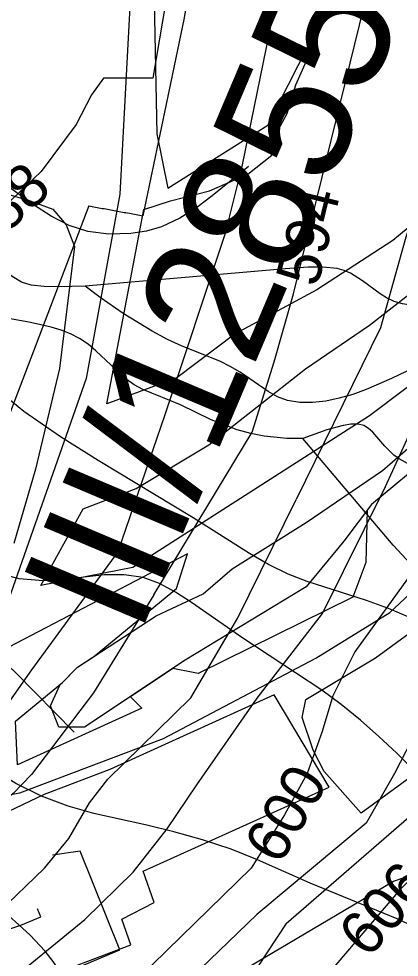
# Model space of a CAD drawing. Extents: x -709584 to -702006, y -1161789 to -1157496.
# Drawn here: x -707022.2 to -706934.9, y -1159791.2 to -1159575.6 of the extents above; entities that cross this region are included whole.
import ezdxf

# ---------------------------------------------------------------- set-up
doc = ezdxf.new("R2010")
doc.units = 0
for name, color, linetype in [('102_obvod PÚ', 7, 'Continuous'), ('110_silnice II. třídy a III. třídy', 7, 'Continuous'), ('111_silnice II. třídy a III. třídy_popis', 7, 'Continuous'), ('120_vrstevnice hlavní', 7, 'Continuous'), ('121_vrstevnice hlavní_popis', 7, 'Continuous'), ('122_vrstevnice základní', 7, 'Continuous'), ('408_BPEJ_linie', 7, 'Continuous'), ('411_akumulovaný odtok', 7, 'Continuous'), ('419_LPIS PB', 7, 'Continuous'), ('735_OP sítí TI', 7, 'Continuous')]:
    doc.layers.add(name, color=color, linetype=linetype)

msp = doc.modelspace()

# ---------------------------------------------------------------- linework, layer by layer
at = {"layer": '102_obvod PÚ'}
msp.add_lwpolyline([(-707026.49, -1159799.82), (-706996.48, -1159788.37), (-706998.55, -1159782.52), (-706991.13, -1159778.66), (-706993.63, -1159771.46), (-706950.95, -1159752.19), (-706963.59, -1159730.93), (-707001.32, -1159748.1), (-707016.41, -1159753.81), (-707037.99, -1159764.1), (-707037.76, -1159760.56), (-707031.72, -1159733.42), (-707037.85, -1159742.84), (-707041.63, -1159762.54), (-707051.54, -1159766.89), (-707085.11, -1159781.61), (-707087.97, -1159772.01), (-707110.79, -1159776.87), (-707121.11, -1159758.88), (-707161.31, -1159782.38), (-707162.89, -1159780.07), (-707165.03, -1159779.04), (-707158.11, -1159795.56)], dxfattribs=at)
at = {"layer": '110_silnice II. třídy a III. třídy'}
msp.add_lwpolyline([(-706991.78, -1159479.49), (-706999.01, -1159615.85), (-707006.72, -1159658.25), (-707024.62, -1159709.14), (-707041.49, -1159737.56), (-707056.44, -1159754.43), (-707079.58, -1159768.89), (-707097.91, -1159784.3), (-707112.85, -1159807.43), (-707121.1, -1159836.07), (-707117.24, -1159856.79), (-707092.17, -1159978.7), (-707074.33, -1160037.97), (-707032.37, -1160169.9), (-707002, -1160241.7), (-706986.57, -1160329.88), (-706984.16, -1160358.65), (-706995.74, -1160401.05), (-707031.42, -1160441.53), (-707063.24, -1160500.31), (-707076.74, -1160529.22), (-707074.81, -1160542.72), (-707043.95, -1160605.36), (-707014.87, -1160672.98)], dxfattribs=at)
at = {"layer": '120_vrstevnice hlavní'}
for points in [[(-706979.97, -1159549.75), (-706984.32, -1159575.71), (-706987.71, -1159591.88), (-706993.73, -1159620.84)], [(-707006.14, -1159618.58), (-707035.92, -1159696.63), (-707045.17, -1159712.1), (-707056.46, -1159729.03), (-707072.37, -1159749.28), (-707099.23, -1159776.91), (-707109.76, -1159787.95)], [(-706899.32, -1159638.99), (-706904.62, -1159651.22), (-706908.92, -1159663.65), (-706916.87, -1159682.02), (-706945.07, -1159721.09), (-706950.08, -1159731.18), (-706952.54, -1159739.35), (-706956.02, -1159749.01)], [(-706956.02, -1159749.01), (-706961.17, -1159758.48), (-706968.86, -1159770.77), (-706994.71, -1159796.08), (-707006.9, -1159806.29), (-707014.84, -1159812.21), (-707019.17, -1159817.65)]]:
    msp.add_lwpolyline(points, dxfattribs=at)
msp.add_open_spline([(-707006.14, -1159618.58), (-706993.73, -1159620.84)], degree=1, dxfattribs=at)
at = {"layer": '122_vrstevnice základní'}
for points in [[(-706984.7, -1159549.38), (-706991.47, -1159589.25), (-707002.75, -1159589.25), (-707005.54, -1159593.06), (-707009.01, -1159599.86), (-707017.11, -1159610.71), (-707032.16, -1159625.03), (-707039.68, -1159635.3), (-707044.74, -1159645.42), (-707052.12, -1159667.7), (-707058.77, -1159683.32), (-707066.58, -1159697.93), (-707075.26, -1159712.25), (-707080.03, -1159722.37), (-707087.55, -1159735.82), (-707094.06, -1159743.64), (-707114.75, -1159772.42), (-707126.03, -1159785.29), (-707131.82, -1159794.69)], [(-706957.97, -1159552.45), (-706961.99, -1159565.22), (-706970.97, -1159609.55), (-706974.88, -1159625.17), (-706988.76, -1159666.83), (-706999.47, -1159698.07), (-707019.32, -1159725.2)], [(-706991.24, -1159707.99), (-706968.63, -1159670.55), (-706963.59, -1159654.39), (-706959.11, -1159638.77), (-706942.92, -1159572.66), (-706937.1, -1159555)], [(-706913.96, -1159557.83), (-706918.52, -1159569.99), (-706924.68, -1159591.9), (-706928.3, -1159610.13), (-706933.36, -1159625.75), (-706939.15, -1159646.58), (-706958.53, -1159686.07)], [(-706960.82, -1159783.52), (-706914.82, -1159743.55), (-706905.88, -1159735.39), (-706888.52, -1159701.16), (-706874.35, -1159669.43), (-706859.16, -1159631.68)], [(-706981.32, -1159751.6), (-706967.44, -1159731.67), (-706952.48, -1159712.24), (-706937.99, -1159683.03), (-706929.75, -1159664.95)], [(-706901.17, -1159677.14), (-706910.8, -1159700.24), (-706935.97, -1159748.99), (-706942.48, -1159760.41), (-706967.57, -1159781.44), (-706984.86, -1159798.1)], [(-707001.78, -1159750.29), (-706982.7, -1159731.65), (-706974.88, -1159718.32), (-706971.98, -1159713.41), (-706958.53, -1159686.07)], [(-706991.24, -1159707.99), (-707005.1, -1159730.5), (-707019.28, -1159749.28), (-707023.48, -1159753.62), (-707035.92, -1159764.32), (-707039.77, -1159767.75), (-707043.66, -1159770.55), (-707049.03, -1159770.81), (-707053.64, -1159776.95), (-707067.94, -1159793.19), (-707074.26, -1159801.48), (-707078.37, -1159808.14), (-707081.64, -1159814.46), (-707084.45, -1159822.37), (-707084.4, -1159830.93), (-707083.9, -1159843.51), (-707083.03, -1159853.41), (-707084.14, -1159861.11), (-707086.92, -1159868.61), (-707095.44, -1159883.48), (-707098.9, -1159891.99), (-707099.86, -1159900.52), (-707099.99, -1159910.08)], [(-707019.32, -1159725.2), (-707028.03, -1159737.55), (-707032.38, -1159741.06), (-707040.55, -1159752.07), (-707049.08, -1159762.11), (-707100.72, -1159810.17)], [(-706997.58, -1159915.33), (-706999.09, -1159902.36), (-706997.88, -1159885.82), (-706996.72, -1159878.88), (-706994.84, -1159871.94), (-706989.05, -1159855.74), (-706964.46, -1159814.08), (-706955.06, -1159799.76), (-706934.23, -1159775.31), (-706900.91, -1159742.16)], [(-707095.72, -1159921.71), (-707084.08, -1159901.44), (-707077.14, -1159891.32), (-707073.67, -1159884.37), (-707068.86, -1159872.43), (-707064.62, -1159868.47), (-707059.55, -1159865.85), (-707057.34, -1159863.2), (-707056.44, -1159858.69), (-707060.32, -1159848.25), (-707062.23, -1159840.35), (-707061.98, -1159834.15), (-707060.36, -1159826.13), (-707057.27, -1159813.49), (-707052.94, -1159803.32), (-707046.47, -1159795.54), (-707041.24, -1159792.76), (-707035.99, -1159788.64), (-707027.01, -1159781.03), (-707016.31, -1159770.79), (-707010.69, -1159763.99), (-707005.98, -1159755.78), (-707001.78, -1159750.29)], [(-707076.71, -1159917.93), (-707064.41, -1159906.51), (-707058.19, -1159898.55), (-707053.56, -1159889.44), (-707049.25, -1159876.81), (-707046.03, -1159861.11), (-707043.56, -1159836.26), (-707041.39, -1159824.24), (-707037.73, -1159813.57), (-707031.9, -1159803.6), (-707023.43, -1159796.01), (-707007.03, -1159782.57), (-706995.99, -1159771.67), (-706988.16, -1159761.72), (-706981.32, -1159751.6)], [(-706960.82, -1159783.52), (-706974.01, -1159803.52), (-706976.03, -1159806.7), (-706983.56, -1159819.14), (-706998.16, -1159849.95), (-707005.4, -1159870.78), (-707009.16, -1159886.4), (-707010.46, -1159894.21), (-707011.04, -1159902.02), (-707010.21, -1159919.6)]]:
    msp.add_lwpolyline(points, dxfattribs=at)
at = {"layer": '408_BPEJ_linie'}
for points in [[(-706991.5, -1159552.5), (-706990.5, -1159602), (-706988, -1159614.5), (-706965, -1159600), (-706946.46, -1159563.37)], [(-706927.4, -1159675.7), (-706941.2, -1159687.2), (-706942.18, -1159688.49), (-706942.5, -1159700.5), (-706945.5, -1159708.5), (-706981, -1159726), (-706986.83, -1159724.89), (-706996.6, -1159731.4), (-706994, -1159734), (-707022.5, -1159747), (-707023, -1159737), (-707012.19, -1159728.09), (-707008.7, -1159724.6), (-707005.07, -1159722.22), (-706986, -1159706.5), (-706983.5, -1159698.5), (-707024.5, -1159720), (-707036, -1159750.5), (-707036.5, -1159756), (-707022, -1159753.5), (-706989, -1159741), (-706954, -1159722.5), (-706937, -1159712)], [(-706937, -1159712), (-706907.5, -1159684.5)]]:
    msp.add_lwpolyline(points, dxfattribs=at)
at = {"layer": '411_akumulovaný odtok'}
for points in [[(-706969.49, -1159609.5), (-706977.82, -1159616.29), (-706981.35, -1159618.94), (-706985.24, -1159621.42), (-706989.44, -1159623.39), (-706992.9, -1159624.4), (-706996.46, -1159624.95), (-707001.52, -1159625.09), (-707006.36, -1159624.49), (-707010.67, -1159623.1), (-707014.81, -1159620.92), (-707018.86, -1159618.33), (-707030.74, -1159609.81)], [(-706932.3, -1159713.21), (-706937.32, -1159711.11), (-706942.39, -1159709.26), (-706956, -1159704.93), (-706960.38, -1159703.21), (-706964.86, -1159700.98), (-706969.22, -1159698.45), (-706982.14, -1159690.27), (-707003.98, -1159677.09), (-707012.66, -1159671.64), (-707021.04, -1159665.81), (-707028.97, -1159659.38), (-707047.99, -1159642), (-707057.42, -1159633.95), (-707062.57, -1159629.92), (-707067.78, -1159626.14), (-707077.2, -1159619.8), (-707081.25, -1159616.87), (-707084.35, -1159614.44), (-707086.33, -1159612.75), (-707086.99, -1159612)], [(-707006.99, -1159637), (-707013.12, -1159637.16), (-707016.4, -1159637.09), (-707019.34, -1159636.78), (-707021.6, -1159636.08), (-707023.72, -1159634.8), (-707025.69, -1159633.16), (-707032.29, -1159626.69), (-707035.23, -1159624.12), (-707037.36, -1159622.73), (-707039.7, -1159621.77), (-707042.19, -1159621.1), (-707046.05, -1159620.35), (-707066.99, -1159617)], [(-706921.99, -1159642), (-706926.05, -1159642.04), (-706929.97, -1159641.8), (-706934.11, -1159641.11), (-706936.01, -1159640.53), (-706937.76, -1159639.72), (-706939.21, -1159638.79), (-706943.25, -1159635.79), (-706946.03, -1159634.05), (-706947.51, -1159633.42), (-706949.07, -1159633), (-706952.36, -1159632.65), (-706955.79, -1159632.68), (-706961.05, -1159633.02), (-707006.99, -1159637)], [(-706928.26, -1159654.24), (-706936.66, -1159658.28), (-706942.41, -1159660.81), (-706945.51, -1159661.9), (-706948.62, -1159662.78), (-706951.71, -1159663.42), (-706954.75, -1159663.77), (-706957.69, -1159663.77), (-706960.48, -1159663.29), (-706962.77, -1159662.43), (-706964.96, -1159661.23), (-706971.38, -1159656.82), (-706973.64, -1159655.45), (-706976.03, -1159654.28), (-706984.72, -1159650.81), (-706988.09, -1159649.26), (-706991.62, -1159647.4), (-706998.23, -1159643.34), (-707003.52, -1159639.65), (-707006.99, -1159637)], [(-706956.99, -1159672), (-706960.66, -1159672.01), (-706965.9, -1159671.46), (-706968.91, -1159670.88), (-706972.07, -1159670.01), (-706978.05, -1159667.72), (-706985.12, -1159664.32), (-706993.74, -1159660.78), (-706995.71, -1159659.72), (-706997.59, -1159658.37), (-707004.51, -1159651.87), (-707006.32, -1159650.35), (-707008.25, -1159649.02), (-707010.31, -1159647.97), (-707012.5, -1159647.13), (-707014.79, -1159646.44), (-707019.55, -1159645.36), (-707034.27, -1159642.7)], [(-706928.84, -1159785.51), (-706935.3, -1159782.4), (-706955.27, -1159774.2), (-706967.37, -1159768.85), (-706973.44, -1159766.44), (-706980.01, -1159764.3), (-706986.62, -1159762.46), (-706992.84, -1159760.86), (-707004.95, -1159758.19), (-707010.91, -1159756.55), (-707016.99, -1159754.21), (-707022.88, -1159751.28), (-707028.55, -1159747.85), (-707033.96, -1159743.94), (-707039.05, -1159739.59), (-707042.54, -1159736.12), (-707058.94, -1159718.36), (-707069.18, -1159707.87), (-707095.88, -1159681.78), (-707121.99, -1159657)], [(-706932.27, -1159678.16), (-706934.9, -1159676.72), (-706936.09, -1159675.86), (-706938.16, -1159673.81), (-706940.93, -1159670.58), (-706941.89, -1159669.7), (-706942.95, -1159669.05), (-706944.31, -1159668.74), (-706945.94, -1159668.76), (-706947.75, -1159669.02), (-706951.48, -1159670.01), (-706956.99, -1159672)], [(-706879.49, -1159734.5), (-706893.43, -1159720.27), (-706897.83, -1159716.33), (-706900.94, -1159714.07), (-706902.59, -1159713.12), (-706906.09, -1159711.71), (-706909.79, -1159710.66), (-706919.24, -1159708.44), (-706922.89, -1159707.33), (-706926.29, -1159705.8), (-706929.39, -1159703.6), (-706932.22, -1159700.94), (-706936.24, -1159696.56), (-706956.99, -1159672)], [(-707009.49, -1159739.5), (-707022.93, -1159725.86), (-707026.35, -1159722.6), (-707028.71, -1159720.61), (-707031.19, -1159718.92), (-707032.51, -1159718.27), (-707035.04, -1159717.46), (-707040.25, -1159716.23), (-707042.79, -1159715.12), (-707046.43, -1159712.49), (-707052.1, -1159707.16), (-707057.51, -1159701.51), (-707059.52, -1159698.76), (-707060.41, -1159697.07), (-707061.11, -1159695.26), (-707061.83, -1159691.9), (-707062.04, -1159689.01), (-707061.99, -1159687)], [(-706927.25, -1159752.4), (-706935.37, -1159744.37), (-706939.53, -1159740.48), (-706943.78, -1159736.73), (-706948.16, -1159733.17), (-706952.6, -1159729.9), (-706970.8, -1159717.94), (-706982.59, -1159709.71), (-706986.22, -1159707.35), (-706989.88, -1159705.38), (-706993.63, -1159704), (-706997.99, -1159703.34), (-707002.51, -1159703.39), (-707011.81, -1159704.43), (-707016.64, -1159704.77), (-707022.11, -1159704.3), (-707027.98, -1159702.77), (-707034.03, -1159700.41), (-707040.04, -1159697.56), (-707055.51, -1159689.34), (-707059.03, -1159687.69), (-707061.13, -1159686.98), (-707061.99, -1159687)], [(-707001.99, -1159812), (-707006.88, -1159803.68), (-707010.51, -1159797.86), (-707014.34, -1159792.24), (-707016.19, -1159789.86), (-707019.72, -1159786.11), (-707027.21, -1159779.39), (-707030.68, -1159775.81), (-707033.59, -1159771.98), (-707040.31, -1159762.05), (-707041.81, -1159760.25), (-707043.44, -1159758.59), (-707045.4, -1159757.01), (-707049.76, -1159754.32), (-707063.95, -1159747.27), (-707066.22, -1159745.92), (-707070.44, -1159742.87), (-707074.43, -1159739.47), (-707078.32, -1159735.83), (-707096.99, -1159717)]]:
    msp.add_lwpolyline(points, dxfattribs=at)
at = {"layer": '419_LPIS PB'}
for points in [[(-706924.9, -1159617.1), (-706936.3, -1159626.5), (-706953.8, -1159637.9), (-706972.5, -1159648), (-706985.9, -1159658.1), (-707002, -1159664.1), (-706993.5, -1159619.4), (-706987.4, -1159617.4), (-706978.4, -1159615.1), (-706969.6, -1159611.3), (-706964.1, -1159606.9), (-706963.07, -1159601.83), (-706960.57, -1159597.31), (-706958.57, -1159590.78), (-706943.2, -1159556)], [(-707026.88, -1159615.28), (-707019.63, -1159617.38), (-707014.37, -1159619.36), (-707011.37, -1159622.9), (-707009.39, -1159627.93), (-707012.86, -1159655.96), (-707018.37, -1159679.05), (-707023.37, -1159696.13)], [(-706925.6, -1159654.7), (-706941.7, -1159666.8), (-706996, -1159701.7), (-707017.16, -1159705.8), (-707007.4, -1159688.2), (-706995.3, -1159683.5), (-706978.6, -1159673.5), (-706956.4, -1159656), (-706941.7, -1159646), (-706923.6, -1159631.9)], [(-706927.4, -1159675.7), (-706941.2, -1159687.2), (-706947.6, -1159695.6), (-706956.2, -1159706.1), (-706984, -1159723), (-707007.1, -1159738.4), (-707013, -1159738.4), (-707014.9, -1159733.5), (-707012.8, -1159728.7), (-707008.7, -1159724.6), (-706990.7, -1159712.8), (-706979.9, -1159707.7), (-706973.2, -1159702), (-706956.2, -1159691.3), (-706938.7, -1159679.4), (-706924.2, -1159666.8)], [(-706901.39, -1159727.34), (-706943.56, -1159758.11), (-706952.07, -1159748.57), (-706954.63, -1159743.68), (-706957.13, -1159736.16), (-706956.27, -1159732.04), (-706940.3, -1159722.4), (-706920.2, -1159707.7)], [(-706914.9, -1159802.9), (-706944.4, -1159822.4), (-706971.2, -1159835.8), (-706998, -1159848.5), (-707016.1, -1159857.9), (-707020.1, -1159837.8), (-707017.5, -1159819.7), (-706992.4, -1159801.43), (-706969.56, -1159793.55), (-706936.18, -1159773.75), (-706922.08, -1159768.93)]]:
    msp.add_lwpolyline(points, dxfattribs=at)
at = {"layer": '735_OP sítí TI'}
for points in [[(-707053.51, -1159792.25), (-707053.34, -1159792.73), (-707031.2, -1159801.74), (-707016.83, -1159797.03), (-706999.03, -1159789.57), (-707008.14, -1159766.87), (-707014.48, -1159767.79)], [(-707061.52, -1159780.89), (-707059.96, -1159779.48), (-707045.41, -1159773.41), (-707042.28, -1159782.11), (-707030.68, -1159786.84), (-707021.73, -1159783.91), (-707017.15, -1159781.99), (-707017.89, -1159780.15)]]:
    msp.add_lwpolyline(points, dxfattribs=at)

# ---------------------------------------------------------------- texts
at = {"layer": '111_silnice II. třídy a III. třídy_popis'}
msp.add_text('III/12855', height=30, rotation=67.055, dxfattribs=at).set_placement((-706994.64, -1159717.77))
at = {"layer": '121_vrstevnice hlavní_popis'}
for s, rotation, p in [('588', 42.6351, (-707030.68, -1159630.23)), ('594', 76.3391, (-706953.62, -1159637.47)), ('600', 59.7399, (-706962.28, -1159770.32)), ('606', 48.9099, (-706941.99, -1159791.75))]:
    msp.add_text(s, height=10, rotation=rotation, dxfattribs=at).set_placement(p)

doc.saveas('drawing.dxf')
